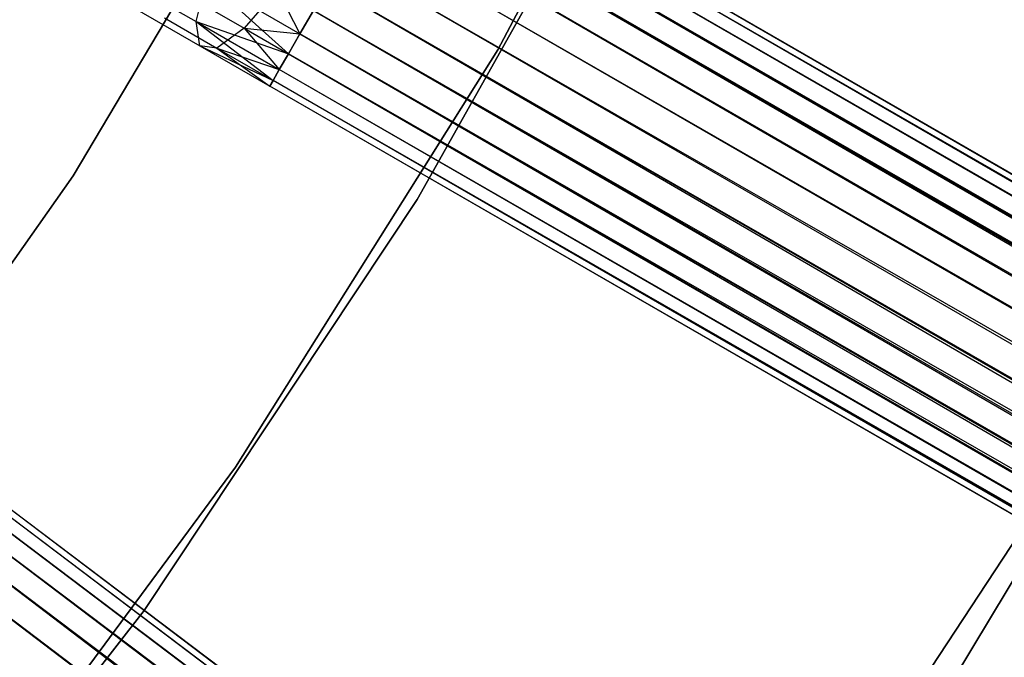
# Model space of a CAD drawing. Extents: x -189 to 189, y -189 to 189.
# Tile 392 of 591: x 35.29 to 41.93, y -26.33 to -22.03. Entities that reach past the tile are written whole.
import ezdxf

# ---------------------------------------------------------------- set-up
doc = ezdxf.new("R2010")
doc.units = 0
doc.header["$LTSCALE"] = 25.4
doc.layers.get('0').update_dxf_attribs({"linetype": 'CONTINUOUS'})

# ---------------------------------------------------------------- blocks, each defined once
blk = doc.blocks.new('CAMELEON-KENAI-C-12244_STL')
at = {"color": 0}
for p, q in [((38.5103, -22.2311, -1), (40.0635, -19.2922, -1)), ((40.0635, -19.2922, -8.5), (38.5103, -22.2311, -8.5)), ((38.5103, -22.2311, -1), (40.0635, -19.2922, -1)), ((40.0635, -19.2922, -8.5), (38.5103, -22.2311, -8.5)), ((37.3083, -20.2853, -1), (35.6465, -23.0806, -1)), ((35.6465, -23.0806, -8.5), (37.3083, -20.2853, -8.5)), ((35.6465, -23.0806, -8.5), (37.3083, -20.2853, -8.5)), ((37.3083, -20.2853, -1), (35.6465, -23.0806, -1)), ((37.9682, -23.2406, -1), (39.5984, -20.3394, -1)), ((39.5984, -20.3394), (37.9682, -23.2406)), ((37.9682, -23.2406, -1), (39.5984, -20.3394, -1)), ((39.5984, -20.3394), (37.9682, -23.2406)), ((146.4305, -83.3727, -9.3955), (37.968, -20.7519, -9.3955)), ((146.4305, -83.3727, -9.3955), (37.968, -20.7519, -9.6045)), ((146.3662, -83.484, -9), (37.968, -20.7519, -9.3955)), ((146.3662, -83.484, -9), (37.968, -20.7519, -9.3955)), ((146.4305, -83.3727, -9.3955), (37.968, -20.7519, -9.3955)), ((146.4305, -83.3727, -9.3955), (37.968, -20.7519, -9.6045)), ((146.3662, -83.484, -9), (37.9463, -20.7895, -9.191)), ((146.3662, -83.484, -9), (37.9463, -20.7895, -9.191)), ((146.4305, -83.3727, -9.3955), (37.9463, -20.7895, -9.809)), ((146.4305, -83.3727, -9.3955), (37.9463, -20.7895, -9.809)), ((146.4088, -83.4103, -9.809), (37.9463, -20.7895, -9.809)), ((146.4088, -83.4103, -9.809), (37.9463, -20.7895, -9.809)), ((37.9038, -20.8631, -9), (146.3662, -83.484, -9)), ((37.9038, -20.8631, -9), (146.3662, -83.484, -9)), ((146.4088, -83.4103, -9.809), (37.9038, -20.8631, -10)), ((146.4088, -83.4103, -9.809), (37.9038, -20.8631, -10)), ((37.8424, -20.9696, -8.8309), (146.3662, -83.484, -9)), ((37.8424, -20.9696, -8.8309), (146.3662, -83.484, -9)), ((37.8424, -20.9696, -8.8309), (146.2271, -83.7249, -8.691)), ((37.8424, -20.9696, -8.8309), (146.2271, -83.7249, -8.691)), ((146.4088, -83.4103, -9.809), (37.8424, -20.9696, -10.1691)), ((146.4088, -83.4103, -9.809), (37.8424, -20.9696, -10.1691)), ((146.3048, -83.5904, -10.1691), (37.8424, -20.9696, -10.1691)), ((146.3048, -83.5904, -10.1691), (37.8424, -20.9696, -10.1691)), ((37.7647, -21.1041, -8.691), (146.2271, -83.7249, -8.691)), ((37.7647, -21.1041, -8.691), (146.2271, -83.7249, -8.691)), ((37.7647, -21.1041, -8.691), (146.0372, -84.0539, -8.5219)), ((37.7647, -21.1041, -8.691), (146.0372, -84.0539, -8.5219)), ((146.3048, -83.5904, -10.1691), (37.7647, -21.1041, -10.309)), ((146.3048, -83.5904, -10.1691), (37.7647, -21.1041, -10.309)), ((146.1366, -83.8817, -10.4135), (37.7647, -21.1041, -10.309)), ((146.1366, -83.8817, -10.4135), (37.7647, -21.1041, -10.309)), ((37.6742, -21.2609, -8.5864), (146.0372, -84.0539, -8.5219)), ((37.6742, -21.2609, -8.5864), (146.0372, -84.0539, -8.5219)), ((146.1366, -83.8817, -10.4135), (37.6742, -21.2609, -10.4135)), ((146.1366, -83.8817, -10.4135), (37.6742, -21.2609, -10.4135)), ((146.0372, -84.0539, -8.5219), (37.5747, -21.4331, -8.5219)), ((146.0372, -84.0539, -8.5219), (37.5747, -21.4331, -8.5219)), ((37.5747, -21.4331, -10.4781), (146.1366, -83.8817, -10.4135)), ((37.5747, -21.4331, -10.4781), (146.1366, -83.8817, -10.4135)), ((37.4708, -21.6131, -8.5), (145.9332, -84.234, -8.5)), ((37.4708, -21.6131, -8.5), (145.9332, -84.234, -8.5)), ((37.4708, -21.6131, -10.5), (145.9332, -84.234, -10.5)), ((37.4708, -21.6131, -10.5), (145.9332, -84.234, -10.5)), ((37.4708, -21.6131, -10.5), (146.1366, -83.8817, -10.4135)), ((37.4708, -21.6131, -10.5), (146.1366, -83.8817, -10.4135)), ((35.9552, -21.7381, -9.6651), (36.4774, -22.0396, -9.9148)), ((35.9552, -21.7381, -9.6651), (36.4774, -22.0396, -9.9148)), ((36.4774, -22.0396, -9.9148), (36.5473, -21.7587, -10.2133)), ((36.4774, -22.0396, -9.9148), (36.5473, -21.7587, -10.2133)), ((36.5473, -21.7587, -10.2133), (37.0992, -22.2567, -10.1691)), ((36.5473, -21.7587, -10.2133), (37.0992, -22.2567, -10.1691)), ((36.5473, -21.7587, -10.2133), (37.1769, -22.1222, -10.309)), ((36.5473, -21.7587, -10.2133), (37.1769, -22.1222, -10.309)), ((37.0239, -21.8248, -8.5494), (36.8009, -22.0845, -8.7855)), ((37.0239, -21.8248, -8.5494), (36.8009, -22.0845, -8.7855)), ((37.0239, -21.8248, -8.5494), (37.1769, -22.1222, -8.691)), ((37.0239, -21.8248, -8.5494), (37.1769, -22.1222, -8.691)), ((37.3668, -21.7932, -8.5219), (145.8293, -84.414, -8.5219)), ((37.3668, -21.7932, -8.5219), (145.8293, -84.414, -8.5219)), ((37.3668, -21.7932, -8.5219), (145.6393, -84.743, -8.691)), ((37.3668, -21.7932, -8.5219), (145.6393, -84.743, -8.691)), ((37.3668, -21.7932, -10.4781), (145.9332, -84.234, -10.5)), ((37.3668, -21.7932, -10.4781), (145.9332, -84.234, -10.5)), ((36.0622, -21.9483, -9.3226), (36.5018, -22.2021, -9.5328)), ((36.0622, -21.9483, -9.3226), (36.5018, -22.2021, -9.5328)), ((36.5229, -21.924, -8.6526), (36.8009, -22.0845, -8.7855)), ((36.5229, -21.924, -8.6526), (36.8009, -22.0845, -8.7855)), ((37.1769, -22.1222, -8.691), (37.2674, -21.9654, -8.5864)), ((37.2674, -21.9654, -10.4135), (37.1769, -22.1222, -10.309)), ((37.2674, -21.9654, -10.4135), (37.1769, -22.1222, -10.309)), ((37.1769, -22.1222, -8.691), (37.2674, -21.9654, -8.5864)), ((145.7299, -84.5862, -10.4135), (37.2674, -21.9654, -10.4135)), ((37.2674, -21.9654, -10.4135), (145.9332, -84.234, -10.5)), ((145.7299, -84.5862, -10.4135), (37.2674, -21.9654, -10.4135)), ((37.2674, -21.9654, -8.5864), (145.6393, -84.743, -8.691)), ((37.2674, -21.9654, -8.5864), (145.6393, -84.743, -8.691)), ((37.2674, -21.9654, -10.4135), (145.9332, -84.234, -10.5)), ((36.263, -22.014, -8.9644), (36.6162, -22.2179, -9.1334)), ((36.263, -22.014, -8.9644), (36.6162, -22.2179, -9.1334)), ((36.5018, -22.2021, -9.5328), (36.4774, -22.0396, -9.9148)), ((36.4774, -22.0396, -9.9148), (36.9953, -22.4368, -9.809)), ((36.4774, -22.0396, -9.9148), (36.9953, -22.4368, -9.809)), ((36.4774, -22.0396, -9.9148), (37.0378, -22.3631, -10)), ((36.4774, -22.0396, -9.9148), (37.0378, -22.3631, -10)), ((36.4774, -22.0396, -9.9148), (37.0992, -22.2567, -10.1691)), ((36.4774, -22.0396, -9.9148), (37.0992, -22.2567, -10.1691)), ((36.5018, -22.2021, -9.5328), (36.4774, -22.0396, -9.9148)), ((36.8009, -22.0845, -8.7855), (36.6162, -22.2179, -9.1334)), ((36.8009, -22.0845, -8.7855), (36.6162, -22.2179, -9.1334)), ((36.8009, -22.0845, -8.7855), (37.1769, -22.1222, -8.691)), ((36.8009, -22.0845, -8.7855), (37.1769, -22.1222, -8.691)), ((36.8009, -22.0845, -8.7855), (37.0992, -22.2567, -8.8309)), ((36.8009, -22.0845, -8.7855), (37.0992, -22.2567, -8.8309)), ((36.8009, -22.0845, -8.7855), (37.0378, -22.3631, -9)), ((36.8009, -22.0845, -8.7855), (37.0378, -22.3631, -9)), ((37.0992, -22.2567, -8.8309), (37.1769, -22.1222, -8.691)), ((37.1769, -22.1222, -10.309), (37.0992, -22.2567, -10.1691)), ((37.1769, -22.1222, -10.309), (37.0992, -22.2567, -10.1691)), ((37.0992, -22.2567, -8.8309), (37.1769, -22.1222, -8.691)), ((145.7299, -84.5862, -10.4135), (37.1769, -22.1222, -10.309)), ((145.7299, -84.5862, -10.4135), (37.1769, -22.1222, -10.309)), ((145.6393, -84.743, -8.691), (37.1769, -22.1222, -8.691)), ((37.1769, -22.1222, -8.691), (145.5002, -84.984, -9)), ((37.1769, -22.1222, -8.691), (145.5002, -84.984, -9)), ((145.6393, -84.743, -8.691), (37.1769, -22.1222, -8.691)), ((36.6162, -22.2179, -9.1334), (36.5018, -22.2021, -9.5328)), ((36.5018, -22.2021, -9.5328), (36.9735, -22.4744, -9.3955)), ((36.5018, -22.2021, -9.5328), (36.9735, -22.4744, -9.6045)), ((36.5018, -22.2021, -9.5328), (36.9735, -22.4744, -9.3955)), ((36.5018, -22.2021, -9.5328), (36.9735, -22.4744, -9.6045)), ((36.5018, -22.2021, -9.5328), (36.9953, -22.4368, -9.809)), ((36.5018, -22.2021, -9.5328), (36.9953, -22.4368, -9.809)), ((36.6162, -22.2179, -9.1334), (36.5018, -22.2021, -9.5328)), ((36.6162, -22.2179, -9.1334), (37.0378, -22.3631, -9)), ((36.6162, -22.2179, -9.1334), (37.0378, -22.3631, -9)), ((36.6162, -22.2179, -9.1334), (36.9953, -22.4368, -9.191)), ((36.6162, -22.2179, -9.1334), (36.9953, -22.4368, -9.191)), ((36.6162, -22.2179, -9.1334), (36.9735, -22.4744, -9.3955)), ((36.6162, -22.2179, -9.1334), (36.9735, -22.4744, -9.3955)), ((36.7418, -25.0457, -1), (38.5103, -22.2311, -1)), ((38.5103, -22.2311, -8.5), (36.7418, -25.0457, -8.5)), ((36.7418, -25.0457, -1), (38.5103, -22.2311, -1)), ((38.5103, -22.2311, -8.5), (36.7418, -25.0457, -8.5)), ((38.5103, -22.2311, -1), (38.5103, -22.2311, -8.5)), ((38.5103, -22.2311, -1), (38.5103, -22.2311, -8.5)), ((37.0378, -22.3631, -9), (37.0992, -22.2567, -8.8309)), ((37.0992, -22.2567, -10.1691), (37.0378, -22.3631, -10)), ((37.0992, -22.2567, -10.1691), (37.0378, -22.3631, -10)), ((37.0378, -22.3631, -9), (37.0992, -22.2567, -8.8309)), ((145.7299, -84.5862, -10.4135), (37.0992, -22.2567, -10.1691)), ((145.7299, -84.5862, -10.4135), (37.0992, -22.2567, -10.1691)), ((145.5617, -84.8775, -10.1691), (37.0992, -22.2567, -10.1691)), ((145.5617, -84.8775, -10.1691), (37.0992, -22.2567, -10.1691)), ((37.0992, -22.2567, -8.8309), (145.5002, -84.984, -9)), ((37.0992, -22.2567, -8.8309), (145.5002, -84.984, -9)), ((36.9953, -22.4368, -9.191), (37.0378, -22.3631, -9)), ((37.0378, -22.3631, -10), (36.9953, -22.4368, -9.809)), ((37.0378, -22.3631, -10), (36.9953, -22.4368, -9.809)), ((36.9953, -22.4368, -9.191), (37.0378, -22.3631, -9)), ((145.5617, -84.8775, -10.1691), (37.0378, -22.3631, -10)), ((145.5617, -84.8775, -10.1691), (37.0378, -22.3631, -10)), ((145.5002, -84.984, -9), (37.0378, -22.3631, -9)), ((145.5002, -84.984, -9), (37.0378, -22.3631, -9)), ((36.9735, -22.4744, -9.3955), (36.9953, -22.4368, -9.191)), ((36.9953, -22.4368, -9.809), (36.9735, -22.4744, -9.6045)), ((36.9953, -22.4368, -9.809), (36.9735, -22.4744, -9.6045)), ((36.9735, -22.4744, -9.3955), (36.9953, -22.4368, -9.191)), ((145.5617, -84.8775, -10.1691), (36.9953, -22.4368, -9.809)), ((145.5617, -84.8775, -10.1691), (36.9953, -22.4368, -9.809)), ((145.4577, -85.0576, -9.809), (36.9953, -22.4368, -9.809)), ((145.4577, -85.0576, -9.809), (36.9953, -22.4368, -9.809)), ((145.436, -85.0952, -9.3955), (36.9953, -22.4368, -9.191)), ((145.436, -85.0952, -9.3955), (36.9953, -22.4368, -9.191)), ((145.5002, -84.984, -9), (36.9953, -22.4368, -9.191)), ((145.5002, -84.984, -9), (36.9953, -22.4368, -9.191)), ((145.4577, -85.0576, -9.809), (36.9735, -22.4744, -9.6045)), ((145.4577, -85.0576, -9.809), (36.9735, -22.4744, -9.3955)), ((145.4577, -85.0576, -9.809), (36.9735, -22.4744, -9.6045)), ((145.4577, -85.0576, -9.809), (36.9735, -22.4744, -9.3955)), ((145.436, -85.0952, -9.3955), (36.9735, -22.4744, -9.3955)), ((145.436, -85.0952, -9.3955), (36.9735, -22.4744, -9.3955)), ((35.6465, -23.0806, -1), (33.7756, -25.7404, -1)), ((33.7756, -25.7404, -8.5), (35.6465, -23.0806, -8.5)), ((33.7756, -25.7404, -8.5), (35.6465, -23.0806, -8.5)), ((35.6465, -23.0806, -1), (33.7756, -25.7404, -1)), ((35.6465, -23.0806, -8.5), (35.6465, -23.0806, -1)), ((35.6465, -23.0806, -8.5), (35.6465, -23.0806, -1)), ((36.1257, -26.0118, -1), (37.9682, -23.2406, -1)), ((37.9682, -23.2406), (36.1257, -26.0118)), ((36.1257, -26.0118, -1), (37.9682, -23.2406, -1)), ((37.9682, -23.2406), (36.1257, -26.0118)), ((37.9682, -23.2406, -1), (37.9682, -23.2406)), ((37.9682, -23.2406, -1), (37.9682, -23.2406)), ((41.2657, -27.0044, -167), (43.1894, -23.8074, -167)), ((43.1894, -23.8074, -160.5), (41.2657, -27.0044, -160.5)), ((43.1894, -23.8074, -160.5), (41.2657, -27.0044, -160.5)), ((41.2657, -27.0044, -167), (43.1894, -23.8074, -167)), ((34.7679, -27.7202, -1), (36.7418, -25.0457, -1)), ((36.7418, -25.0457, -8.5), (34.7679, -27.7202, -8.5)), ((34.7679, -27.7202, -1), (36.7418, -25.0457, -1)), ((36.7418, -25.0457, -8.5), (34.7679, -27.7202, -8.5)), ((36.7418, -25.0457, -1), (36.7418, -25.0457, -8.5)), ((36.7418, -25.0457, -1), (36.7418, -25.0457, -8.5)), ((134.9985, -100.836, -9), (35.1048, -25.2932, -9.191)), ((134.9985, -100.836, -9), (35.1048, -25.2932, -9.191)), ((135.076, -100.7335, -9.3955), (35.1048, -25.2932, -9.809)), ((135.076, -100.7335, -9.3955), (35.1048, -25.2932, -9.809)), ((135.0498, -100.7682, -9.809), (35.1048, -25.2932, -9.809)), ((135.0498, -100.7682, -9.809), (35.1048, -25.2932, -9.809)), ((135.076, -100.7335, -9.3955), (35.131, -25.2585, -9.3955)), ((135.076, -100.7335, -9.3955), (35.131, -25.2585, -9.6045)), ((134.9985, -100.836, -9), (35.131, -25.2585, -9.3955)), ((134.9985, -100.836, -9), (35.131, -25.2585, -9.3955)), ((135.076, -100.7335, -9.3955), (35.131, -25.2585, -9.3955)), ((135.076, -100.7335, -9.3955), (35.131, -25.2585, -9.6045)), ((42.1975, -25.233, -167), (39.9387, -28.6742, -167)), ((39.9387, -28.6742, -168), (42.1975, -25.233, -168)), ((39.9387, -28.6742, -168), (42.1975, -25.233, -168)), ((42.1975, -25.233, -167), (39.9387, -28.6742, -167)), ((35.0535, -25.3611, -9), (134.9985, -100.836, -9)), ((35.0535, -25.3611, -9), (134.9985, -100.836, -9)), ((135.0498, -100.7682, -9.809), (35.0535, -25.3611, -10)), ((135.0498, -100.7682, -9.809), (35.0535, -25.3611, -10)), ((34.9795, -25.4591, -8.8309), (134.9985, -100.836, -9)), ((34.9795, -25.4591, -8.8309), (134.9985, -100.836, -9)), ((34.9795, -25.4591, -8.8309), (134.8309, -101.0581, -8.691)), ((34.9795, -25.4591, -8.8309), (134.8309, -101.0581, -8.691)), ((135.0498, -100.7682, -9.809), (34.9795, -25.4591, -10.1691)), ((135.0498, -100.7682, -9.809), (34.9795, -25.4591, -10.1691)), ((134.9245, -100.9341, -10.1691), (34.9795, -25.4591, -10.1691)), ((134.9245, -100.9341, -10.1691), (34.9795, -25.4591, -10.1691)), ((34.8859, -25.5831, -8.691), (134.8309, -101.0581, -8.691)), ((34.8859, -25.5831, -8.691), (134.8309, -101.0581, -8.691)), ((34.8859, -25.5831, -8.691), (134.6019, -101.3612, -8.5219)), ((34.8859, -25.5831, -8.691), (134.6019, -101.3612, -8.5219)), ((134.9245, -100.9341, -10.1691), (34.8859, -25.5831, -10.309)), ((134.9245, -100.9341, -10.1691), (34.8859, -25.5831, -10.309)), ((134.7217, -101.2026, -10.4135), (34.8859, -25.5831, -10.309)), ((134.7217, -101.2026, -10.4135), (34.8859, -25.5831, -10.309)), ((34.7768, -25.7276, -8.5864), (134.6019, -101.3612, -8.5219)), ((34.7768, -25.7276, -8.5864), (134.6019, -101.3612, -8.5219)), ((134.7217, -101.2026, -10.4135), (34.7768, -25.7276, -10.4135)), ((134.7217, -101.2026, -10.4135), (34.7768, -25.7276, -10.4135)), ((34.0814, -28.6376, -1), (36.1257, -26.0118, -1)), ((36.1257, -26.0118), (34.0814, -28.6376)), ((34.0814, -28.6376, -1), (36.1257, -26.0118, -1)), ((36.1257, -26.0118), (34.0814, -28.6376)), ((36.1257, -26.0118, -1), (36.1257, -26.0118)), ((36.1257, -26.0118, -1), (36.1257, -26.0118))]:
    blk.add_line(p, q, dxfattribs=at)

msp = doc.modelspace()

# ---------------------------------------------------------------- block references
at = {"color": 0}
msp.add_blockref('CAMELEON-KENAI-C-12244_STL', (0, 0), dxfattribs=at)

doc.saveas('drawing.dxf')
